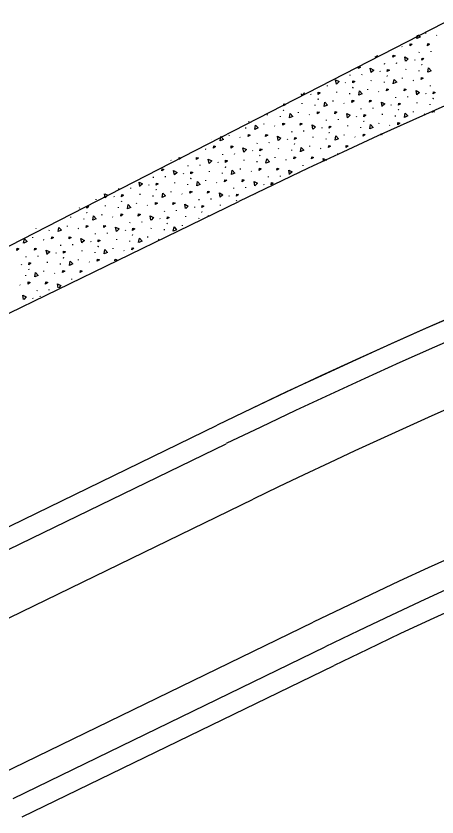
# Model space of a CAD drawing. Extents: x 2338610 to 2351914, y 366540 to 376484.
# Drawn here: x 2348825.4 to 2348856.1, y 367699.9 to 367758.4 of the extents above; entities that cross this region are included whole.
import ezdxf

# ---------------------------------------------------------------- set-up
doc = ezdxf.new("R2010")
doc.units = 0
for name, color, linetype in [('RD_PD_ConcMed', 7, 'Continuous'), ('RD_PD_Final_LnLine', 7, 'Continuous'), ('RD_PD_Final_TrvlWay', 7, 'Continuous'), ('RD_PD_FOC', 7, 'Continuous'), ('RD_PD_NOISE-WALL-GM', 7, 'Continuous'), ('RD_PD_SW', 7, 'Continuous')]:
    doc.layers.add(name, color=color, linetype=linetype)

msp = doc.modelspace()

# ---------------------------------------------------------------- linework, layer by layer
at = {"layer": 'RD_PD_ConcMed'}
for p, q in [((2348854.587, 367756.765), (2348854.629, 367757.009)), ((2348855.252, 367757.143), (2348855.257, 367757.197)), ((2348856.022, 367757.023), (2348856.053, 367756.998)), ((2348853.498, 367756.189), (2348853.529, 367756.164)), ((2348854.769, 367755.738), (2348854.774, 367755.793)), ((2348855.641, 367755.787), (2348855.647, 367755.841)), ((2348851.572, 367755.401), (2348851.58, 367755.46)), ((2348852.245, 367754.904), (2348852.25, 367754.958)), ((2348853.117, 367754.953), (2348853.122, 367755.007)), ((2348854.414, 367755.234), (2348854.435, 367755.189)), ((2348851.889, 367754.4), (2348851.91, 367754.355)), ((2348853.799, 367754.5), (2348853.804, 367754.554)), ((2348854.75, 367754.381), (2348854.755, 367754.435)), ((2348854.932, 367754.874), (2348854.963, 367754.85)), ((2348854.957, 367754.869), (2348854.988, 367754.845)), ((2348849.72, 367754.07), (2348849.726, 367754.124)), ((2348850.593, 367754.119), (2348850.598, 367754.173)), ((2348852.407, 367754.04), (2348852.439, 367754.015)), ((2348852.432, 367754.035), (2348852.464, 367754.01)), ((2348853.541, 367753.847), (2348853.546, 367753.901)), ((2348854.311, 367753.727), (2348854.343, 367753.703)), ((2348848.068, 367753.284), (2348848.074, 367753.339)), ((2348849.365, 367753.566), (2348849.386, 367753.52)), ((2348849.883, 367753.206), (2348849.914, 367753.181)), ((2348849.908, 367753.201), (2348849.939, 367753.176)), ((2348851.274, 367753.666), (2348851.28, 367753.72)), ((2348852.225, 367753.547), (2348852.231, 367753.601)), ((2348855.582, 367753.277), (2348855.588, 367753.331)), ((2348846.203, 367752.608), (2348846.183, 367752.719)), ((2348846.841, 367752.732), (2348846.862, 367752.686)), ((2348848.75, 367752.832), (2348848.755, 367752.886)), ((2348849.701, 367752.713), (2348849.706, 367752.767)), ((2348851.016, 367753.013), (2348851.022, 367753.067)), ((2348851.787, 367752.893), (2348851.818, 367752.869)), ((2348855.227, 367752.773), (2348855.248, 367752.727)), ((2348846.225, 367751.998), (2348846.231, 367752.052)), ((2348847.359, 367752.372), (2348847.39, 367752.347)), ((2348847.384, 367752.367), (2348847.415, 367752.342)), ((2348848.492, 367752.179), (2348848.497, 367752.233)), ((2348849.262, 367752.059), (2348849.294, 367752.034)), ((2348853.058, 367752.442), (2348853.063, 367752.497)), ((2348853.93, 367752.491), (2348853.936, 367752.545)), ((2348854.612, 367752.038), (2348854.617, 367752.093)), ((2348855.563, 367751.919), (2348855.569, 367751.974)), ((2348855.745, 367752.413), (2348855.777, 367752.388)), ((2348855.77, 367752.408), (2348855.802, 367752.383)), ((2348844.834, 367751.538), (2348844.866, 367751.513)), ((2348844.859, 367751.533), (2348844.891, 367751.508)), ((2348845.968, 367751.345), (2348845.973, 367751.399)), ((2348847.177, 367751.879), (2348847.182, 367751.933)), ((2348850.534, 367751.608), (2348850.539, 367751.663)), ((2348851.406, 367751.657), (2348851.411, 367751.711)), ((2348852.703, 367751.939), (2348852.724, 367751.893)), ((2348853.221, 367751.578), (2348853.252, 367751.554)), ((2348853.246, 367751.573), (2348853.277, 367751.549)), ((2348854.354, 367751.385), (2348854.36, 367751.44)), ((2348843.701, 367751.163), (2348843.707, 367751.218)), ((2348844.652, 367751.044), (2348844.658, 367751.099)), ((2348846.738, 367751.225), (2348846.769, 367751.2)), ((2348848.009, 367750.774), (2348848.015, 367750.829)), ((2348848.882, 367750.823), (2348848.887, 367750.877)), ((2348850.178, 367751.104), (2348850.199, 367751.059)), ((2348852.088, 367751.204), (2348852.093, 367751.258)), ((2348853.039, 367751.085), (2348853.044, 367751.139)), ((2348855.124, 367751.266), (2348855.156, 367751.241)), ((2348842.128, 367750.21), (2348842.133, 367750.265)), ((2348842.31, 367750.704), (2348842.341, 367750.679)), ((2348842.335, 367750.699), (2348842.366, 367750.674)), ((2348843.443, 367750.511), (2348843.449, 367750.565)), ((2348844.214, 367750.391), (2348844.245, 367750.366)), ((2348847.654, 367750.27), (2348847.675, 367750.225)), ((2348849.563, 367750.37), (2348849.569, 367750.424)), ((2348850.514, 367750.251), (2348850.52, 367750.305)), ((2348850.696, 367750.744), (2348850.728, 367750.72)), ((2348850.721, 367750.739), (2348850.753, 367750.715)), ((2348851.83, 367750.551), (2348851.835, 367750.606)), ((2348852.6, 367750.432), (2348852.632, 367750.407)), ((2348840.919, 367749.676), (2348840.924, 367749.731)), ((2348845.485, 367749.94), (2348845.49, 367749.994)), ((2348846.357, 367749.989), (2348846.363, 367750.043)), ((2348848.172, 367749.91), (2348848.203, 367749.886)), ((2348848.197, 367749.905), (2348848.229, 367749.881)), ((2348849.305, 367749.717), (2348849.311, 367749.771)), ((2348839.604, 367749.376), (2348839.604, 367749.377)), ((2348841.689, 367749.557), (2348841.721, 367749.532)), ((2348842.961, 367749.106), (2348842.966, 367749.16)), ((2348843.833, 367749.155), (2348843.838, 367749.209)), ((2348845.13, 367749.436), (2348845.151, 367749.391)), ((2348845.648, 367749.076), (2348845.679, 367749.051)), ((2348845.673, 367749.071), (2348845.704, 367749.046)), ((2348847.039, 367749.536), (2348847.044, 367749.59)), ((2348847.99, 367749.417), (2348847.995, 367749.471)), ((2348850.076, 367749.597), (2348850.107, 367749.573)), ((2348839.165, 367748.723), (2348839.196, 367748.698)), ((2348842.605, 367748.602), (2348842.626, 367748.556)), ((2348844.514, 367748.702), (2348844.52, 367748.756)), ((2348845.466, 367748.583), (2348845.471, 367748.637)), ((2348846.781, 367748.883), (2348846.787, 367748.937)), ((2348847.551, 367748.763), (2348847.583, 367748.739)), ((2348840.436, 367748.272), (2348840.442, 367748.326)), ((2348841.309, 367748.32), (2348841.314, 367748.375)), ((2348841.99, 367747.868), (2348841.996, 367747.922)), ((2348843.123, 367748.242), (2348843.155, 367748.217)), ((2348843.148, 367748.237), (2348843.18, 367748.212)), ((2348844.257, 367748.049), (2348844.262, 367748.103)), ((2348845.027, 367747.929), (2348845.058, 367747.905)), ((2348848.823, 367748.312), (2348848.828, 367748.367)), ((2348836.654, 367747.878), (2348836.672, 367747.864)), ((2348837.912, 367747.438), (2348837.917, 367747.492)), ((2348838.784, 367747.486), (2348838.79, 367747.541)), ((2348840.081, 367747.768), (2348840.102, 367747.722)), ((2348840.599, 367747.408), (2348840.63, 367747.383)), ((2348840.624, 367747.403), (2348840.655, 367747.378)), ((2348842.941, 367747.749), (2348842.947, 367747.803)), ((2348846.298, 367747.478), (2348846.304, 367747.533)), ((2348847.171, 367747.527), (2348847.176, 367747.581)), ((2348837.557, 367746.934), (2348837.577, 367746.888)), ((2348839.466, 367747.034), (2348839.471, 367747.088)), ((2348840.417, 367746.915), (2348840.422, 367746.969)), ((2348841.732, 367747.215), (2348841.738, 367747.269)), ((2348842.503, 367747.095), (2348842.534, 367747.07)), ((2348844.646, 367746.693), (2348844.652, 367746.747)), ((2348845.943, 367746.975), (2348845.964, 367746.929)), ((2348835.387, 367746.604), (2348835.393, 367746.658)), ((2348836.26, 367746.652), (2348836.265, 367746.707)), ((2348836.941, 367746.199), (2348836.947, 367746.254)), ((2348837.893, 367746.08), (2348837.898, 367746.135)), ((2348838.074, 367746.574), (2348838.106, 367746.549)), ((2348838.1, 367746.569), (2348838.131, 367746.544)), ((2348839.208, 367746.381), (2348839.213, 367746.435)), ((2348839.978, 367746.261), (2348840.01, 367746.236)), ((2348843.419, 367746.14), (2348843.44, 367746.095)), ((2348843.774, 367746.644), (2348843.779, 367746.699)), ((2348832.863, 367745.77), (2348832.869, 367745.824)), ((2348833.736, 367745.818), (2348833.741, 367745.873)), ((2348835.032, 367746.1), (2348835.053, 367746.054)), ((2348835.55, 367745.74), (2348835.582, 367745.715)), ((2348835.575, 367745.735), (2348835.607, 367745.71)), ((2348836.684, 367745.547), (2348836.689, 367745.601)), ((2348841.25, 367745.81), (2348841.255, 367745.865)), ((2348842.122, 367745.859), (2348842.127, 367745.913)), ((2348831.211, 367744.984), (2348831.217, 367745.038)), ((2348831.87, 367745.141), (2348831.819, 367745.422)), ((2348832.508, 367745.266), (2348832.529, 367745.22)), ((2348834.417, 367745.365), (2348834.422, 367745.42)), ((2348835.368, 367745.246), (2348835.374, 367745.301)), ((2348837.454, 367745.427), (2348837.485, 367745.402)), ((2348838.725, 367744.976), (2348838.731, 367745.03)), ((2348839.598, 367745.025), (2348839.603, 367745.079)), ((2348840.894, 367745.306), (2348840.915, 367745.261)), ((2348842.804, 367745.406), (2348842.809, 367745.46)), ((2348829.983, 367744.432), (2348830.004, 367744.386)), ((2348831.893, 367744.531), (2348831.898, 367744.586)), ((2348832.844, 367744.412), (2348832.849, 367744.467)), ((2348833.026, 367744.906), (2348833.057, 367744.881)), ((2348833.051, 367744.901), (2348833.082, 367744.876)), ((2348834.159, 367744.712), (2348834.165, 367744.767)), ((2348834.929, 367744.593), (2348834.961, 367744.568)), ((2348838.37, 367744.472), (2348838.391, 367744.427)), ((2348840.279, 367744.572), (2348840.285, 367744.626)), ((2348841.412, 367744.946), (2348841.444, 367744.922)), ((2348841.437, 367744.941), (2348841.469, 367744.917)), ((2348830.501, 367744.071), (2348830.533, 367744.047)), ((2348830.526, 367744.066), (2348830.558, 367744.042)), ((2348831.635, 367743.878), (2348831.64, 367743.933)), ((2348836.201, 367744.142), (2348836.206, 367744.196)), ((2348837.073, 367744.191), (2348837.079, 367744.245)), ((2348837.755, 367743.738), (2348837.76, 367743.792)), ((2348838.888, 367744.112), (2348838.919, 367744.087)), ((2348838.913, 367744.107), (2348838.944, 367744.082)), ((2348827.977, 367743.237), (2348828.009, 367743.213)), ((2348828.002, 367743.232), (2348828.034, 367743.208)), ((2348829.368, 367743.697), (2348829.374, 367743.752)), ((2348830.32, 367743.578), (2348830.325, 367743.632)), ((2348832.405, 367743.759), (2348832.437, 367743.734)), ((2348833.677, 367743.308), (2348833.682, 367743.362)), ((2348834.549, 367743.356), (2348834.554, 367743.411)), ((2348835.846, 367743.638), (2348835.867, 367743.592)), ((2348836.364, 367743.278), (2348836.395, 367743.253)), ((2348836.389, 367743.273), (2348836.42, 367743.248)), ((2348838.706, 367743.619), (2348838.711, 367743.673)), ((2348826.844, 367742.863), (2348826.847, 367742.897)), ((2348827.795, 367742.744), (2348827.801, 367742.798)), ((2348829.111, 367743.044), (2348829.116, 367743.099)), ((2348829.881, 367742.925), (2348829.912, 367742.9)), ((2348833.321, 367742.804), (2348833.342, 367742.758)), ((2348835.23, 367742.904), (2348835.236, 367742.958)), ((2348836.182, 367742.785), (2348836.187, 367742.839)), ((2348837.497, 367743.085), (2348837.502, 367743.139)), ((2348826.586, 367742.21), (2348826.592, 367742.265)), ((2348827.356, 367742.091), (2348827.388, 367742.066)), ((2348831.152, 367742.474), (2348831.158, 367742.528)), ((2348832.025, 367742.522), (2348832.03, 367742.577)), ((2348832.706, 367742.07), (2348832.712, 367742.124)), ((2348833.839, 367742.444), (2348833.871, 367742.419)), ((2348833.864, 367742.439), (2348833.896, 367742.414)), ((2348834.973, 367742.251), (2348834.978, 367742.305)), ((2348835.743, 367742.131), (2348835.774, 367742.106)), ((2348828.628, 367741.64), (2348828.633, 367741.694)), ((2348829.5, 367741.688), (2348829.506, 367741.743)), ((2348830.797, 367741.97), (2348830.818, 367741.924)), ((2348831.315, 367741.61), (2348831.346, 367741.585)), ((2348831.34, 367741.605), (2348831.371, 367741.58)), ((2348832.448, 367741.417), (2348832.454, 367741.471)), ((2348833.657, 367741.951), (2348833.663, 367742.005)), ((2348826.976, 367740.854), (2348826.981, 367740.909)), ((2348828.272, 367741.136), (2348828.293, 367741.09)), ((2348830.182, 367741.235), (2348830.187, 367741.29)), ((2348831.133, 367741.116), (2348831.138, 367741.171)), ((2348833.219, 367741.297), (2348833.25, 367741.272)), ((2348825.748, 367740.302), (2348825.769, 367740.256)), ((2348826.103, 367740.806), (2348826.109, 367740.86)), ((2348827.657, 367740.401), (2348827.663, 367740.456)), ((2348828.609, 367740.282), (2348828.614, 367740.337)), ((2348828.79, 367740.776), (2348828.822, 367740.751)), ((2348828.815, 367740.771), (2348828.847, 367740.746)), ((2348829.924, 367740.583), (2348829.929, 367740.637)), ((2348830.694, 367740.463), (2348830.726, 367740.438)), ((2348826.266, 367739.942), (2348826.298, 367739.917)), ((2348826.291, 367739.937), (2348826.323, 367739.912)), ((2348827.4, 367739.748), (2348827.405, 367739.803)), ((2348826.084, 367739.448), (2348826.09, 367739.503)), ((2348828.17, 367739.629), (2348828.201, 367739.604)), ((2348829.441, 367739.178), (2348829.447, 367739.232)), ((2348825.645, 367738.795), (2348825.677, 367738.77)), ((2348826.917, 367738.344), (2348826.922, 367738.398)), ((2348827.789, 367738.392), (2348827.795, 367738.447)), ((2348826.562, 367737.84), (2348826.582, 367737.794))]:
    msp.add_line(p, q, dxfattribs=at)
for points in [[(2348854.682, 367757.036), (2348854.833, 367756.87), (2348854.593, 367756.767)], [(2348854.096, 367756.235), (2348854.116, 367756.388), (2348854.247, 367756.343), (2348854.096, 367756.235)], [(2348855.376, 367756.24), (2348855.396, 367756.393), (2348855.527, 367756.348), (2348855.376, 367756.24)], [(2348851.694, 367755.519), (2348851.723, 367755.509), (2348851.572, 367755.401)], [(2348852.852, 367755.406), (2348852.871, 367755.558), (2348853.003, 367755.514), (2348852.852, 367755.406)], [(2348853.776, 367755.11), (2348853.718, 367755.425), (2348853.971, 367755.292), (2348853.78, 367755.113)], [(2348854.962, 367755.188), (2348854.982, 367755.341), (2348855.114, 367755.297), (2348854.962, 367755.188)], [(2348850.327, 367754.572), (2348850.347, 367754.724), (2348850.478, 367754.68), (2348850.327, 367754.572)], [(2348851.252, 367754.276), (2348851.194, 367754.591), (2348851.447, 367754.458), (2348851.256, 367754.279)], [(2348852.438, 367754.354), (2348852.458, 367754.507), (2348852.589, 367754.463), (2348852.438, 367754.354)], [(2348855.401, 367754.304), (2348855.454, 367754.619), (2348855.647, 367754.408), (2348855.406, 367754.305)], [(2348848.727, 367753.442), (2348848.67, 367753.757), (2348848.923, 367753.624), (2348848.732, 367753.445)], [(2348852.876, 367753.47), (2348852.93, 367753.785), (2348853.122, 367753.574), (2348852.882, 367753.471)], [(2348854.91, 367753.773), (2348854.929, 367753.926), (2348855.061, 367753.882), (2348854.91, 367753.773)], [(2348849.914, 367753.52), (2348849.933, 367753.673), (2348850.065, 367753.629), (2348849.914, 367753.52)], [(2348846.361, 367752.81), (2348846.398, 367752.79), (2348846.207, 367752.611)], [(2348847.389, 367752.686), (2348847.409, 367752.839), (2348847.54, 367752.794), (2348847.389, 367752.686)], [(2348850.352, 367752.636), (2348850.406, 367752.951), (2348850.598, 367752.74), (2348850.357, 367752.637)], [(2348852.385, 367752.939), (2348852.405, 367753.092), (2348852.536, 367753.047), (2348852.385, 367752.939)], [(2348853.665, 367752.944), (2348853.685, 367753.097), (2348853.816, 367753.052), (2348853.665, 367752.944)], [(2348854.59, 367752.648), (2348854.532, 367752.963), (2348854.785, 367752.831), (2348854.594, 367752.652)], [(2348855.776, 367752.727), (2348855.795, 367752.879), (2348855.927, 367752.835), (2348855.776, 367752.727)], [(2348844.865, 367751.852), (2348844.885, 367752.005), (2348845.016, 367751.96), (2348844.865, 367751.852)], [(2348847.828, 367751.801), (2348847.881, 367752.117), (2348848.074, 367751.906), (2348847.833, 367751.803)], [(2348849.861, 367752.105), (2348849.881, 367752.258), (2348850.012, 367752.213), (2348849.861, 367752.105)], [(2348851.141, 367752.11), (2348851.16, 367752.263), (2348851.292, 367752.218), (2348851.141, 367752.11)], [(2348852.065, 367751.814), (2348852.007, 367752.129), (2348852.261, 367751.997), (2348852.07, 367751.818)], [(2348853.251, 367751.893), (2348853.271, 367752.045), (2348853.403, 367752.001), (2348853.251, 367751.893)], [(2348847.337, 367751.271), (2348847.356, 367751.424), (2348847.488, 367751.379), (2348847.337, 367751.271)], [(2348848.616, 367751.276), (2348848.636, 367751.429), (2348848.767, 367751.384), (2348848.616, 367751.276)], [(2348855.729, 367751.359), (2348855.743, 367751.464), (2348855.872, 367751.421)], [(2348845.303, 367750.967), (2348845.357, 367751.283), (2348845.549, 367751.072), (2348845.309, 367750.969)], [(2348849.541, 367750.98), (2348849.483, 367751.295), (2348849.736, 367751.163), (2348849.545, 367750.984)], [(2348850.727, 367751.058), (2348850.747, 367751.211), (2348850.878, 367751.167), (2348850.727, 367751.058)], [(2348853.69, 367751.008), (2348853.743, 367751.324), (2348853.936, 367751.113), (2348853.695, 367751.01)], [(2348842.779, 367750.133), (2348842.832, 367750.449), (2348843.025, 367750.238), (2348842.784, 367750.135)], [(2348844.812, 367750.437), (2348844.832, 367750.589), (2348844.963, 367750.545), (2348844.812, 367750.437)], [(2348846.092, 367750.442), (2348846.112, 367750.594), (2348846.243, 367750.55), (2348846.092, 367750.442)], [(2348847.016, 367750.146), (2348846.959, 367750.461), (2348847.212, 367750.328), (2348847.021, 367750.149)], [(2348848.203, 367750.224), (2348848.222, 367750.377), (2348848.354, 367750.333), (2348848.203, 367750.224)], [(2348851.165, 367750.174), (2348851.219, 367750.49), (2348851.411, 367750.278), (2348851.171, 367750.176)], [(2348853.199, 367750.477), (2348853.218, 367750.63), (2348853.35, 367750.586), (2348853.199, 367750.477)], [(2348842.288, 367749.603), (2348842.307, 367749.755), (2348842.439, 367749.711), (2348842.288, 367749.603)], [(2348843.567, 367749.608), (2348843.587, 367749.76), (2348843.719, 367749.716), (2348843.567, 367749.608)], [(2348848.641, 367749.34), (2348848.695, 367749.655), (2348848.887, 367749.444), (2348848.646, 367749.341)], [(2348850.674, 367749.643), (2348850.694, 367749.796), (2348850.825, 367749.752), (2348850.674, 367749.643)], [(2348851.963, 367749.718), (2348851.974, 367749.801), (2348852.075, 367749.767)], [(2348840.255, 367749.299), (2348840.308, 367749.615), (2348840.501, 367749.404), (2348840.26, 367749.301)], [(2348844.492, 367749.312), (2348844.434, 367749.627), (2348844.687, 367749.494), (2348844.496, 367749.315)], [(2348845.678, 367749.39), (2348845.698, 367749.543), (2348845.829, 367749.499), (2348845.678, 367749.39)], [(2348839.763, 367748.769), (2348839.783, 367748.921), (2348839.915, 367748.877), (2348839.763, 367748.769)], [(2348841.043, 367748.774), (2348841.063, 367748.926), (2348841.194, 367748.882), (2348841.043, 367748.774)], [(2348841.968, 367748.478), (2348841.91, 367748.793), (2348842.163, 367748.66), (2348841.972, 367748.481)], [(2348843.154, 367748.556), (2348843.174, 367748.709), (2348843.305, 367748.665), (2348843.154, 367748.556)], [(2348846.117, 367748.506), (2348846.17, 367748.821), (2348846.363, 367748.61), (2348846.122, 367748.507)], [(2348848.15, 367748.809), (2348848.17, 367748.962), (2348848.301, 367748.918), (2348848.15, 367748.809)], [(2348849.43, 367748.814), (2348849.449, 367748.967), (2348849.581, 367748.923), (2348849.43, 367748.814)], [(2348837.239, 367747.934), (2348837.259, 367748.087), (2348837.39, 367748.043), (2348837.239, 367747.934)], [(2348838.519, 367747.939), (2348838.538, 367748.092), (2348838.67, 367748.048), (2348838.519, 367747.939)], [(2348839.443, 367747.644), (2348839.386, 367747.959), (2348839.639, 367747.826), (2348839.448, 367747.647)], [(2348843.592, 367747.672), (2348843.646, 367747.987), (2348843.838, 367747.776), (2348843.598, 367747.673)], [(2348845.626, 367747.975), (2348845.645, 367748.128), (2348845.777, 367748.083), (2348845.626, 367747.975)], [(2348846.905, 367747.98), (2348846.925, 367748.133), (2348847.056, 367748.088), (2348846.905, 367747.98)], [(2348847.812, 367747.782), (2348847.772, 367747.999), (2348848.008, 367747.876)], [(2348840.63, 367747.722), (2348840.649, 367747.875), (2348840.781, 367747.83), (2348840.63, 367747.722)], [(2348844.381, 367747.146), (2348844.401, 367747.299), (2348844.532, 367747.254), (2348844.381, 367747.146)], [(2348835.994, 367747.105), (2348836.014, 367747.258), (2348836.146, 367747.214), (2348835.994, 367747.105)], [(2348836.919, 367746.81), (2348836.861, 367747.125), (2348837.114, 367746.992), (2348836.923, 367746.813)], [(2348838.105, 367746.888), (2348838.125, 367747.041), (2348838.256, 367746.996), (2348838.105, 367746.888)], [(2348841.068, 367746.837), (2348841.121, 367747.153), (2348841.314, 367746.942), (2348841.073, 367746.839)], [(2348843.101, 367747.141), (2348843.121, 367747.294), (2348843.252, 367747.249), (2348843.101, 367747.141)], [(2348845.305, 367746.85), (2348845.248, 367747.165), (2348845.501, 367747.033), (2348845.31, 367746.854)], [(2348834.395, 367745.975), (2348834.337, 367746.29), (2348834.59, 367746.158), (2348834.399, 367745.979)], [(2348835.581, 367746.054), (2348835.601, 367746.206), (2348835.732, 367746.162), (2348835.581, 367746.054)], [(2348838.544, 367746.003), (2348838.597, 367746.319), (2348838.79, 367746.108), (2348838.549, 367746.005)], [(2348840.577, 367746.307), (2348840.597, 367746.459), (2348840.728, 367746.415), (2348840.577, 367746.307)], [(2348841.857, 367746.312), (2348841.876, 367746.465), (2348842.008, 367746.42), (2348841.857, 367746.312)], [(2348842.781, 367746.016), (2348842.723, 367746.331), (2348842.976, 367746.199), (2348842.785, 367746.02)], [(2348843.967, 367746.094), (2348843.987, 367746.247), (2348844.119, 367746.203), (2348843.967, 367746.094)], [(2348838.052, 367745.473), (2348838.072, 367745.625), (2348838.204, 367745.581), (2348838.052, 367745.473)], [(2348839.332, 367745.478), (2348839.352, 367745.63), (2348839.483, 367745.586), (2348839.332, 367745.478)], [(2348831.848, 367745.438), (2348832.066, 367745.324), (2348831.875, 367745.145)], [(2348833.056, 367745.22), (2348833.076, 367745.372), (2348833.208, 367745.328), (2348833.056, 367745.22)], [(2348836.019, 367745.169), (2348836.073, 367745.485), (2348836.265, 367745.274), (2348836.025, 367745.171)], [(2348840.257, 367745.182), (2348840.199, 367745.497), (2348840.452, 367745.364), (2348840.261, 367745.185)], [(2348841.443, 367745.26), (2348841.463, 367745.413), (2348841.594, 367745.369), (2348841.443, 367745.26)], [(2348830.532, 367744.386), (2348830.552, 367744.538), (2348830.683, 367744.494), (2348830.532, 367744.386)], [(2348833.495, 367744.335), (2348833.548, 367744.651), (2348833.741, 367744.44), (2348833.5, 367744.337)], [(2348835.528, 367744.639), (2348835.548, 367744.791), (2348835.679, 367744.747), (2348835.528, 367744.639)], [(2348836.808, 367744.644), (2348836.828, 367744.796), (2348836.959, 367744.752), (2348836.808, 367744.644)], [(2348837.732, 367744.348), (2348837.675, 367744.663), (2348837.928, 367744.53), (2348837.737, 367744.351)], [(2348838.919, 367744.426), (2348838.938, 367744.579), (2348839.07, 367744.535), (2348838.919, 367744.426)], [(2348830.971, 367743.501), (2348831.024, 367743.817), (2348831.217, 367743.606), (2348830.976, 367743.503)], [(2348833.004, 367743.805), (2348833.023, 367743.957), (2348833.155, 367743.913), (2348833.004, 367743.805)], [(2348834.283, 367743.81), (2348834.303, 367743.962), (2348834.435, 367743.918), (2348834.283, 367743.81)], [(2348835.208, 367743.514), (2348835.15, 367743.829), (2348835.403, 367743.696), (2348835.212, 367743.517)], [(2348839.397, 367743.776), (2348839.411, 367743.857), (2348839.458, 367743.805)], [(2348836.394, 367743.592), (2348836.414, 367743.745), (2348836.545, 367743.701), (2348836.394, 367743.592)], [(2348828.446, 367742.667), (2348828.5, 367742.983), (2348828.692, 367742.772), (2348828.451, 367742.669)], [(2348830.479, 367742.97), (2348830.499, 367743.123), (2348830.631, 367743.079), (2348830.479, 367742.97)], [(2348831.759, 367742.975), (2348831.779, 367743.128), (2348831.91, 367743.084), (2348831.759, 367742.975)], [(2348832.684, 367742.68), (2348832.626, 367742.995), (2348832.879, 367742.862), (2348832.688, 367742.683)], [(2348833.87, 367742.758), (2348833.89, 367742.911), (2348834.021, 367742.866), (2348833.87, 367742.758)], [(2348836.833, 367742.707), (2348836.886, 367743.023), (2348837.079, 367742.812), (2348836.838, 367742.709)], [(2348825.922, 367741.833), (2348825.975, 367742.149), (2348826.168, 367741.937), (2348825.927, 367741.835)], [(2348827.955, 367742.136), (2348827.975, 367742.289), (2348828.106, 367742.245), (2348827.955, 367742.136)], [(2348829.235, 367742.141), (2348829.254, 367742.294), (2348829.386, 367742.25), (2348829.235, 367742.141)], [(2348830.159, 367741.846), (2348830.102, 367742.161), (2348830.355, 367742.028), (2348830.164, 367741.849)], [(2348831.346, 367741.924), (2348831.365, 367742.077), (2348831.497, 367742.032), (2348831.346, 367741.924)], [(2348834.308, 367741.873), (2348834.362, 367742.189), (2348834.554, 367741.978), (2348834.314, 367741.875)], [(2348825.431, 367741.302), (2348825.45, 367741.455), (2348825.582, 367741.411), (2348825.431, 367741.302)], [(2348826.71, 367741.307), (2348826.73, 367741.46), (2348826.862, 367741.416), (2348826.71, 367741.307)], [(2348833.817, 367741.343), (2348833.837, 367741.495), (2348833.968, 367741.451), (2348833.817, 367741.343)], [(2348827.635, 367741.011), (2348827.577, 367741.326), (2348827.83, 367741.194), (2348827.639, 367741.015)], [(2348828.821, 367741.09), (2348828.841, 367741.242), (2348828.972, 367741.198), (2348828.821, 367741.09)], [(2348831.784, 367741.039), (2348831.837, 367741.355), (2348832.03, 367741.144), (2348831.789, 367741.041)], [(2348826.297, 367740.256), (2348826.317, 367740.408), (2348826.448, 367740.364), (2348826.297, 367740.256)], [(2348829.26, 367740.205), (2348829.313, 367740.521), (2348829.506, 367740.31), (2348829.265, 367740.207)], [(2348831.293, 367740.509), (2348831.312, 367740.661), (2348831.444, 367740.617), (2348831.293, 367740.509)], [(2348832.574, 367740.528), (2348832.592, 367740.666), (2348832.724, 367740.622), (2348832.628, 367740.553)], [(2348828.768, 367739.675), (2348828.788, 367739.827), (2348828.92, 367739.783), (2348828.768, 367739.675)], [(2348830.048, 367739.68), (2348830.068, 367739.832), (2348830.199, 367739.788), (2348830.048, 367739.68)], [(2348826.735, 367739.371), (2348826.789, 367739.687), (2348826.981, 367739.476), (2348826.74, 367739.373)], [(2348826.244, 367738.841), (2348826.264, 367738.993), (2348826.395, 367738.949), (2348826.244, 367738.841)], [(2348827.524, 367738.846), (2348827.543, 367738.998), (2348827.675, 367738.954), (2348827.524, 367738.846)], [(2348828.446, 367738.562), (2348828.391, 367738.865), (2348828.644, 367738.732), (2348828.48, 367738.578)], [(2348825.924, 367737.716), (2348825.866, 367738.031), (2348826.119, 367737.898), (2348825.928, 367737.719)], [(2348827.128, 367737.935), (2348827.13, 367737.947), (2348827.143, 367737.942)]]:
    msp.add_lwpolyline(points, dxfattribs=at)
at = {"layer": 'RD_PD_Final_LnLine'}
for p, q in [((2348969.531, 367815.998), (2348809.416, 367733.662)), ((2348817.29, 367717.475), (2348840.037, 367728.54))]:
    msp.add_line(p, q, dxfattribs=at)
msp.add_arc((2349041.26, 367314.887), 460, 71.7499, 115.94073, dxfattribs=at)
at = {"layer": 'RD_PD_Final_TrvlWay'}
msp.add_line((2348811.166, 367730.065), (2348841.604, 367744.871), dxfattribs=at)
for centre, start in [((2349042.827, 367331.217), 71.7499), ((2349041.26, 367314.887), 71.94209)]:
    msp.add_arc(centre, 460, start, 115.94073, dxfattribs=at)
at = {"layer": 'RD_PD_FOC'}
msp.add_line((2348817.947, 367716.126), (2348840.693, 367727.191), dxfattribs=at)
msp.add_arc((2349041.26, 367314.887), 458.5, 71.7499, 115.94073, dxfattribs=at)
at = {"layer": 'RD_PD_NOISE-WALL-GM'}
for p, q in [((2348825.164, 367701.289), (2348847.911, 367712.354)), ((2348825.82, 367699.94), (2348848.567, 367711.005))]:
    msp.add_line(p, q, dxfattribs=at)
for radius, start in [(442, 71.94209), (440.5, 71.7499)]:
    msp.add_arc((2349041.26, 367314.887), radius, start, 115.94073, dxfattribs=at)
at = {"layer": 'RD_PD_SW'}
for p, q in [((2348819.915, 367712.08), (2348842.662, 367723.145)), ((2348824.289, 367703.087), (2348847.036, 367714.152))]:
    msp.add_line(p, q, dxfattribs=at)
for radius, start in [(454, 99.3865), (444, 96.83382)]:
    msp.add_arc((2349041.26, 367314.887), radius, start, 115.94073, dxfattribs=at)

doc.saveas('drawing.dxf')
